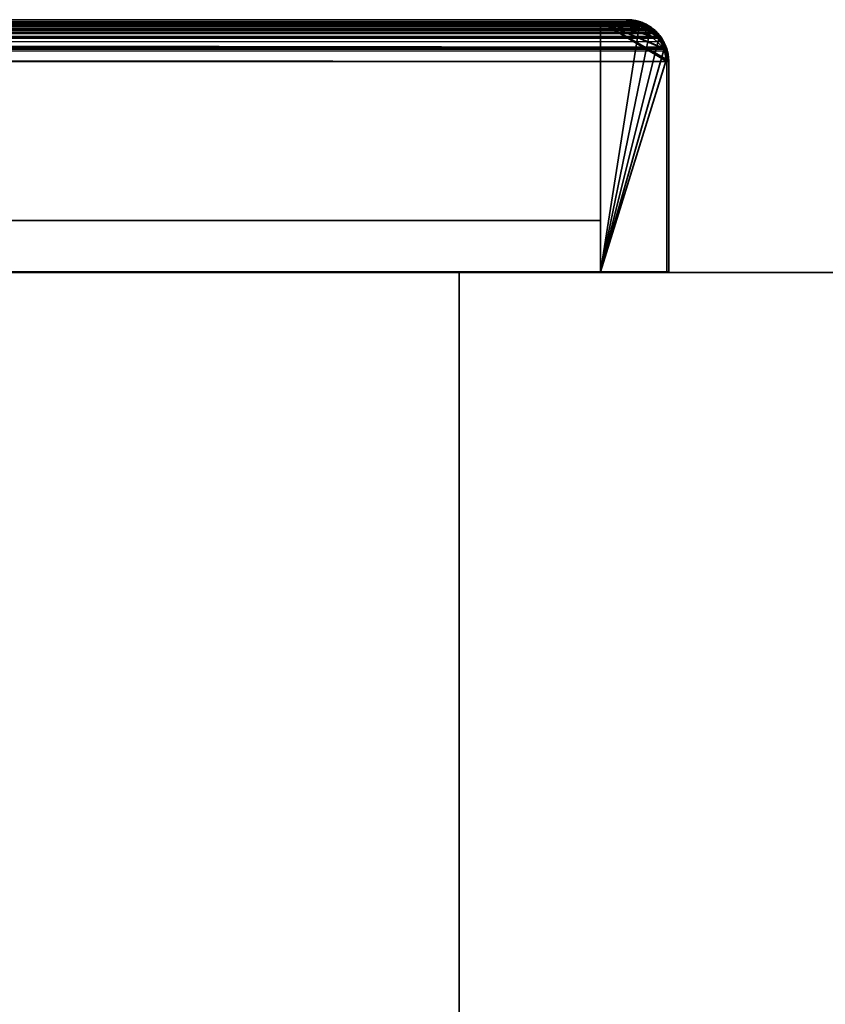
# Model space of a CAD drawing. Header units: millimetres. Extents: x -603 to 3703, y -115 to 249.
# Tile 300 of 656: x 420 to 481, y 175 to 249. Entities that reach past the tile are written whole.
import ezdxf

# ---------------------------------------------------------------- set-up
doc = ezdxf.new("R2010")
doc.units = ezdxf.units.MM
doc.layers.add('151', color=7, linetype='Continuous', true_color=0xffffff)

# ---------------------------------------------------------------- blocks, each defined once
blk = doc.blocks.new('UG_SURFACE_001')
at = {"layer": '151', "color": 252, "linetype": 'Continuous', "lineweight": 35}
for points in [[(-603, 230.4, 2212.25), (603, 230.4, 2212.25), (453, 230.4, 2062.25), (-453, 230.4, 2062.25)], [(603, -13.3, 2212.25), (603, 230.4, 2212.25), (-603, 230.4, 2212.25), (-603, -13.3, 2212.25)], [(-453, -13.3, 2062.25), (-453, 230.4, 2062.25), (453, 230.4, 2062.25), (453, -13.3, 2062.25)], [(453, -13.3, 2062.25), (453, 230.4, 2062.25), (453, 230.4, -7.75), (453, -13.3, -7.75)], [(453, -13.3, -7.75), (453, 230.4, -7.75), (603, 230.4, -7.75), (603, -13.3, -7.75)], [(603, 230.4, 2212.25), (603, 230.4, -7.75), (453, 230.4, -7.75), (453, 230.4, 2062.25)]]:
    blk.add_3dface(points, dxfattribs=at)
blk = doc.blocks.new('UG_SURFACE_056')
at = {"layer": '151', "color": 7, "linetype": 'Continuous', "lineweight": 35}
for points in [[(-466.61, 249.197, 2073.86), (466.612, 249.204, 2073.862), (465.65, 249.45, 2072.9)], [(465.65, 249.45, 2072.9), (-465.65, 249.45, 2072.9), (-466.61, 249.197, 2073.86)], [(465.65, 249.45, 2072.9), (411.65, 249.45, 2018.9), (-411.65, 249.45, 2018.9), (-465.65, 249.45, 2072.9)], [(465.65, 249.3, 2072.9), (411.65, 249.3, 2018.9), (411.65, 249.45, 2018.9), (465.65, 249.45, 2072.9)], [(465.65, 249.45, 2072.9), (466.612, 249.204, 2073.862), (466.657, 249.126, 2073.907), (465.65, 249.3, 2072.9)], [(-468.187, 248.126, 2075.437), (468.172, 248.187, 2075.422), (467.476, 248.79, 2074.726)], [(467.476, 248.79, 2074.726), (-467.474, 248.788, 2074.724), (-468.187, 248.126, 2075.437)], [(467.761, 248.404, 2075.011), (-467.768, 248.412, 2075.018), (-466.837, 249.055, 2074.087)], [(-467.474, 248.788, 2074.724), (467.476, 248.79, 2074.726), (467.161, 249.064, 2074.41)], [(-467.2, 249.042, 2074.45), (-467.474, 248.788, 2074.724), (467.161, 249.064, 2074.41)], [(-467.2, 249.042, 2074.45), (467.161, 249.064, 2074.41), (466.612, 249.204, 2073.862)], [(466.612, 249.204, 2073.862), (-466.61, 249.197, 2073.86), (-467.2, 249.042, 2074.45)], [(467.671, 248.517, 2074.921), (-466.837, 249.055, 2074.087), (-466.753, 249.073, 2074.003)], [(467.671, 248.517, 2074.921), (467.761, 248.404, 2075.011), (-466.837, 249.055, 2074.087)], [(466.749, 249.071, 2073.999), (-466.753, 249.073, 2074.003), (-465.658, 249.3, 2072.908)], [(-466.753, 249.073, 2074.003), (466.749, 249.071, 2073.999), (467.671, 248.517, 2074.921)], [(466.657, 249.126, 2073.907), (-465.658, 249.3, 2072.908), (-465.65, 249.3, 2072.9)], [(466.657, 249.126, 2073.907), (466.749, 249.071, 2073.999), (-465.658, 249.3, 2072.908)], [(465.65, 249.3, 2072.9), (-465.65, 249.3, 2072.9), (-411.65, 249.3, 2018.9), (411.65, 249.3, 2018.9)], [(-465.65, 249.3, 2072.9), (465.65, 249.3, 2072.9), (466.657, 249.126, 2073.907)], [(466.749, 249.071, 2073.999), (466.657, 249.126, 2073.907), (466.612, 249.204, 2073.862), (467.161, 249.064, 2074.41)], [(467.161, 249.064, 2074.41), (467.476, 248.79, 2074.726), (467.671, 248.517, 2074.921), (466.749, 249.071, 2073.999)], [(467.761, 248.404, 2075.011), (467.671, 248.517, 2074.921), (467.476, 248.79, 2074.726), (468.172, 248.187, 2075.422)], [(-468.269, 248.05, 2075.519), (-468.629, 247.258, 2075.879), (468.644, 247.279, 2075.894)], [(468.421, 247.389, 2075.671), (-468.429, 247.394, 2075.679), (-468.152, 247.955, 2075.402)], [(-468.187, 248.126, 2075.437), (-468.269, 248.05, 2075.519), (468.644, 247.279, 2075.894)], [(-468.187, 248.126, 2075.437), (468.193, 248.146, 2075.443), (468.172, 248.187, 2075.422)], [(468.644, 247.279, 2075.894), (468.193, 248.146, 2075.443), (-468.187, 248.126, 2075.437)], [(468.421, 247.389, 2075.671), (-468.152, 247.955, 2075.402), (-467.805, 248.387, 2075.055)], [(468.264, 247.773, 2075.514), (-467.805, 248.387, 2075.055), (-467.768, 248.412, 2075.018)], [(468.264, 247.773, 2075.514), (468.421, 247.389, 2075.671), (-467.805, 248.387, 2075.055)], [(-467.768, 248.412, 2075.018), (467.761, 248.404, 2075.011), (468.264, 247.773, 2075.514)], [(468.172, 248.187, 2075.422), (468.193, 248.146, 2075.443), (468.264, 247.773, 2075.514), (467.761, 248.404, 2075.011)], [(468.421, 247.389, 2075.671), (468.264, 247.773, 2075.514), (468.193, 248.146, 2075.443), (468.644, 247.279, 2075.894)], [(-468.629, 247.258, 2075.879), (-468.691, 247.121, 2075.941), (468.8, 246.3, 2076.05)], [(468.65, 246.3, 2075.9), (-468.645, 246.481, 2075.895), (-468.486, 247.279, 2075.736)], [(-468.629, 247.258, 2075.879), (468.645, 247.273, 2075.895), (468.644, 247.279, 2075.894)], [(468.8, 246.3, 2076.05), (468.645, 247.273, 2075.895), (-468.629, 247.258, 2075.879)], [(468.545, 247.085, 2075.795), (-468.486, 247.279, 2075.736), (-468.429, 247.394, 2075.679)], [(468.545, 247.085, 2075.795), (468.65, 246.3, 2075.9), (-468.486, 247.279, 2075.736)], [(-468.429, 247.394, 2075.679), (468.421, 247.389, 2075.671), (468.545, 247.085, 2075.795)], [(468.644, 247.279, 2075.894), (468.645, 247.273, 2075.895), (468.545, 247.085, 2075.795), (468.421, 247.389, 2075.671)], [(468.65, 246.3, 2075.9), (468.545, 247.085, 2075.795), (468.645, 247.273, 2075.895), (468.8, 246.3, 2076.05)], [(-468.691, 247.121, 2075.941), (-468.8, 246.3, 2076.05), (468.8, 246.3, 2076.05)], [(468.65, 246.3, 2075.9), (-468.65, 246.3, 2075.9), (-468.645, 246.481, 2075.895)], [(-468.8, 246.3, 2076.05), (-468.8, 230.45, 2076.05), (468.8, 230.45, 2076.05), (468.8, 246.3, 2076.05)], [(468.65, 246.3, 2075.9), (468.65, 230.45, 2075.9), (-468.65, 230.45, 2075.9), (-468.65, 246.3, 2075.9)], [(468.8, 246.3, 2076.05), (468.8, 230.45, 2076.05), (468.65, 230.45, 2075.9), (468.65, 246.3, 2075.9)], [(468.65, 230.45, 2075.9), (468.8, 230.45, 2076.05), (-468.8, 230.45, 2076.05), (-468.65, 230.45, 2075.9)]]:
    blk.add_3dface(points, dxfattribs=at)
blk = doc.blocks.new('UG_SURFACE_058')
at = {"layer": '151', "color": 14, "linetype": 'Continuous', "lineweight": 35}
for points in [[(-468.066, 248.039, 2075.316), (468.052, 248.097, 2075.302), (467.389, 248.672, 2074.639)], [(467.389, 248.672, 2074.639), (-467.387, 248.67, 2074.637), (-468.066, 248.039, 2075.316)], [(-467.387, 248.67, 2074.637), (467.389, 248.672, 2074.639), (467.089, 248.933, 2074.339)], [(-467.126, 248.912, 2074.376), (-467.387, 248.67, 2074.637), (467.089, 248.933, 2074.339)], [(-467.126, 248.912, 2074.376), (467.089, 248.933, 2074.339), (466.566, 249.066, 2073.816)], [(466.566, 249.066, 2073.816), (-466.565, 249.059, 2073.815), (-467.126, 248.912, 2074.376)], [(-466.565, 249.059, 2073.815), (466.566, 249.066, 2073.816), (465.65, 249.3, 2072.9)], [(465.65, 249.3, 2072.9), (-465.65, 249.3, 2072.9), (-466.565, 249.059, 2073.815)], [(465.65, 249.3, 2072.9), (463.65, 249.3, 2070.9), (-463.65, 249.3, 2070.9), (-465.65, 249.3, 2072.9)], [(463.65, 230.45, 2070.9), (-463.65, 230.45, 2070.9), (-463.65, 249.3, 2070.9), (463.65, 249.3, 2070.9)], [(463.65, 249.3, 2070.9), (468.502, 247.227, 2075.752), (468.65, 246.3, 2075.9)], [(468.502, 247.227, 2075.752), (463.65, 249.3, 2070.9), (465.65, 249.3, 2072.9), (466.566, 249.066, 2073.816)], [(468.65, 246.3, 2075.9), (468.65, 230.45, 2075.9), (463.65, 230.45, 2070.9), (463.65, 249.3, 2070.9)], [(466.566, 249.066, 2073.816), (467.389, 248.672, 2074.639), (468.052, 248.097, 2075.302), (468.072, 248.058, 2075.322)], [(466.566, 249.066, 2073.816), (467.089, 248.933, 2074.339), (467.389, 248.672, 2074.639)], [(468.072, 248.058, 2075.322), (468.502, 247.232, 2075.752), (468.502, 247.227, 2075.752), (466.566, 249.066, 2073.816)], [(-468.144, 247.967, 2075.394), (-468.487, 247.212, 2075.737), (468.502, 247.232, 2075.752)], [(-468.066, 248.039, 2075.316), (-468.144, 247.967, 2075.394), (468.502, 247.232, 2075.752)], [(-468.066, 248.039, 2075.316), (468.072, 248.058, 2075.322), (468.052, 248.097, 2075.302)], [(468.502, 247.232, 2075.752), (468.072, 248.058, 2075.322), (-468.066, 248.039, 2075.316)], [(-468.487, 247.212, 2075.737), (-468.546, 247.082, 2075.796), (468.65, 246.3, 2075.9)], [(-468.487, 247.212, 2075.737), (468.502, 247.227, 2075.752), (468.502, 247.232, 2075.752)], [(468.65, 246.3, 2075.9), (468.502, 247.227, 2075.752), (-468.487, 247.212, 2075.737)], [(-468.546, 247.082, 2075.796), (-468.65, 246.3, 2075.9), (468.65, 246.3, 2075.9)], [(-468.65, 246.3, 2075.9), (-468.65, 230.45, 2075.9), (468.65, 230.45, 2075.9), (468.65, 246.3, 2075.9)], [(463.65, 230.45, 2070.9), (468.65, 230.45, 2075.9), (-468.65, 230.45, 2075.9), (-463.65, 230.45, 2070.9)]]:
    blk.add_3dface(points, dxfattribs=at)
blk = doc.blocks.new('UG_SURFACE_059')
at = {"layer": '151', "color": 41, "linetype": 'Continuous', "lineweight": 35}
for points in [[(-463.65, 249.3, 2070.9), (-463.65, 234.3, 2070.9), (463.65, 234.3, 2070.9), (463.65, 249.3, 2070.9)], [(463.65, 249.3, 2070.9), (413.65, 249.3, 2020.9), (-413.65, 249.3, 2020.9), (-463.65, 249.3, 2070.9)], [(413.65, 249.3, 2020.9), (463.65, 249.3, 2070.9), (463.65, 234.3, 2070.9), (413.65, 234.3, 2020.9)], [(413.65, 234.3, 2020.9), (463.65, 234.3, 2070.9), (-463.65, 234.3, 2070.9), (-413.65, 234.3, 2020.9)]]:
    blk.add_3dface(points, dxfattribs=at)
blk = doc.blocks.new('UG_SURFACE_061')
at = {"layer": '151', "color": 7, "linetype": 'Continuous', "lineweight": 35}
for points in [[(410.552, 249.036, 2017.802), (411.642, 249.3, 2018.892), (411.65, 249.45, 2018.9), (410.5, 249.156, 2017.75)], [(411.65, 249.45, -5.75), (410.704, 249.263, -5.75), (410.5, 249.156, 2017.75)], [(410.5, 249.156, 2017.75), (411.65, 249.45, 2018.9), (411.65, 249.45, -5.75)], [(411.65, 249.3, -5.75), (410.751, 249.114, -5.75), (410.704, 249.263, -5.75), (411.65, 249.45, -5.75)], [(411.65, 249.45, 2018.9), (411.642, 249.3, 2018.892), (411.65, 249.3, 2018.9)], [(465.65, 249.45, 2072.9), (465.65, 249.45, -5.75), (411.65, 249.45, -5.75), (411.65, 249.45, 2018.9)], [(411.65, 249.45, -5.75), (465.65, 249.45, -5.75), (465.65, 249.3, -5.75), (411.65, 249.3, -5.75)], [(465.65, 249.45, 2072.9), (411.65, 249.45, 2018.9), (411.65, 249.3, 2018.9), (465.65, 249.3, 2072.9)], [(465.813, 249.269, -5.75), (465.65, 249.3, -5.75), (465.65, 249.45, -5.75), (465.822, 249.418, -5.75)], [(465.65, 249.45, 2072.9), (466.729, 249.246, -5.75), (465.822, 249.418, -5.75)], [(466.8, 249.233, -5.75), (466.729, 249.246, -5.75), (465.65, 249.45, 2072.9)], [(465.65, 249.45, 2072.9), (466.799, 249.148, 2074.049), (466.8, 249.233, -5.75)], [(465.822, 249.418, -5.75), (465.65, 249.45, -5.75), (465.65, 249.45, 2072.9)], [(466.799, 249.148, 2074.049), (465.65, 249.45, 2072.9), (465.658, 249.3, 2072.908), (466.753, 249.073, 2074.003)], [(465.65, 249.3, 2072.9), (465.658, 249.3, 2072.908), (465.65, 249.45, 2072.9)], [(466.677, 249.103, -5.75), (465.813, 249.269, -5.75), (465.822, 249.418, -5.75), (466.729, 249.246, -5.75)], [(409.423, 248.527, -5.75), (409.864, 248.822, -5.75), (409.948, 248.704, -5.75), (409.529, 248.421, -5.75)], [(409.864, 248.822, -5.75), (409.423, 248.527, -5.75), (409.449, 248.466, 2016.699)], [(410.492, 249.221, -5.75), (410.451, 249.213, -5.75), (409.449, 248.466, 2016.699)], [(409.449, 248.466, 2016.699), (410.139, 249.064, 2017.39), (410.492, 249.221, -5.75)], [(410.451, 249.213, -5.75), (409.864, 248.822, -5.75), (409.449, 248.466, 2016.699)], [(409.531, 248.414, 2016.781), (410.284, 248.971, 2017.534), (410.139, 249.064, 2017.39), (409.449, 248.466, 2016.699)], [(410.284, 248.971, 2017.534), (409.529, 248.421, -5.75), (409.948, 248.704, -5.75)], [(410.284, 248.971, 2017.534), (409.531, 248.414, 2016.781), (409.529, 248.421, -5.75)], [(410.47, 249.055, -5.75), (409.948, 248.704, -5.75), (409.864, 248.822, -5.75), (410.451, 249.213, -5.75)], [(409.948, 248.704, -5.75), (410.47, 249.055, -5.75), (410.552, 249.036, 2017.802)], [(409.948, 248.704, -5.75), (410.552, 249.036, 2017.802), (410.284, 248.971, 2017.534)], [(410.139, 249.064, 2017.39), (410.5, 249.156, 2017.75), (410.492, 249.221, -5.75)], [(410.5, 249.156, 2017.75), (410.139, 249.064, 2017.39), (410.284, 248.971, 2017.534), (410.552, 249.036, 2017.802)], [(410.549, 249.072, -5.75), (410.47, 249.055, -5.75), (410.451, 249.213, -5.75), (410.492, 249.221, -5.75)], [(410.47, 249.055, -5.75), (410.549, 249.072, -5.75), (410.552, 249.036, 2017.802)], [(410.492, 249.221, -5.75), (410.704, 249.263, -5.75), (410.751, 249.114, -5.75), (410.549, 249.072, -5.75)], [(410.704, 249.263, -5.75), (410.492, 249.221, -5.75), (410.5, 249.156, 2017.75)], [(411.642, 249.3, 2018.892), (410.549, 249.072, -5.75), (410.751, 249.114, -5.75)], [(411.642, 249.3, 2018.892), (410.552, 249.036, 2017.802), (410.549, 249.072, -5.75)], [(410.751, 249.114, -5.75), (411.65, 249.3, 2018.9), (411.642, 249.3, 2018.892)], [(410.751, 249.114, -5.75), (411.65, 249.3, -5.75), (411.65, 249.3, 2018.9)], [(465.65, 249.3, 2072.9), (411.65, 249.3, 2018.9), (411.65, 249.3, -5.75), (465.65, 249.3, -5.75)], [(465.813, 249.269, -5.75), (465.658, 249.3, 2072.908), (465.65, 249.3, 2072.9)], [(465.65, 249.3, 2072.9), (465.65, 249.3, -5.75), (465.813, 249.269, -5.75)], [(466.677, 249.103, -5.75), (466.753, 249.073, 2074.003), (465.658, 249.3, 2072.908)], [(465.658, 249.3, 2072.908), (465.813, 249.269, -5.75), (466.677, 249.103, -5.75)], [(466.746, 249.09, -5.75), (466.677, 249.103, -5.75), (466.729, 249.246, -5.75), (466.8, 249.233, -5.75)], [(466.753, 249.073, 2074.003), (466.677, 249.103, -5.75), (466.746, 249.09, -5.75)], [(466.752, 249.086, -5.75), (466.746, 249.09, -5.75), (466.8, 249.233, -5.75), (466.808, 249.227, -5.75)], [(466.746, 249.09, -5.75), (466.752, 249.086, -5.75), (466.753, 249.073, 2074.003)], [(466.808, 249.227, -5.75), (467.535, 248.751, -5.75), (467.445, 248.634, -5.75), (466.752, 249.086, -5.75)], [(466.753, 249.073, 2074.003), (466.752, 249.086, -5.75), (467.445, 248.634, -5.75)], [(466.753, 249.073, 2074.003), (466.837, 249.055, 2074.087), (466.799, 249.148, 2074.049)], [(467.445, 248.634, -5.75), (466.837, 249.055, 2074.087), (466.753, 249.073, 2074.003)], [(466.799, 249.148, 2074.049), (466.808, 249.227, -5.75), (466.8, 249.233, -5.75)], [(467.535, 248.751, -5.75), (466.808, 249.227, -5.75), (466.799, 249.148, 2074.049)], [(467.877, 248.527, -5.75), (467.535, 248.751, -5.75), (466.799, 249.148, 2074.049)], [(466.799, 249.148, 2074.049), (467.2, 249.042, 2074.45), (467.877, 248.527, -5.75)], [(467.2, 249.042, 2074.45), (466.799, 249.148, 2074.049), (466.837, 249.055, 2074.087)], [(467.445, 248.634, -5.75), (467.768, 248.412, 2075.018), (466.837, 249.055, 2074.087)], [(466.837, 249.055, 2074.087), (467.768, 248.412, 2075.018), (467.84, 248.448, 2075.09), (467.2, 249.042, 2074.45)], [(467.2, 249.042, 2074.45), (467.84, 248.448, 2075.09), (467.877, 248.527, -5.75)], [(467.771, 248.421, -5.75), (467.445, 248.634, -5.75), (467.535, 248.751, -5.75), (467.877, 248.527, -5.75)], [(408.723, 247.458, -5.75), (409.199, 248.185, -5.75), (409.316, 248.095, -5.75), (408.864, 247.402, -5.75)], [(409.199, 248.185, -5.75), (408.723, 247.458, -5.75), (408.74, 247.44, 2015.99)], [(409.423, 248.527, -5.75), (409.199, 248.185, -5.75), (408.74, 247.44, 2015.99)], [(408.74, 247.44, 2015.99), (409.128, 248.187, 2016.378), (409.423, 248.527, -5.75)], [(409.128, 248.187, 2016.378), (408.74, 247.44, 2015.99), (408.984, 247.676, 2016.234)], [(409.495, 248.387, 2016.745), (408.864, 247.402, -5.75), (409.316, 248.095, -5.75)], [(409.495, 248.387, 2016.745), (408.984, 247.676, 2016.234), (408.864, 247.402, -5.75)], [(408.984, 247.676, 2016.234), (409.495, 248.387, 2016.745), (409.449, 248.466, 2016.699), (409.128, 248.187, 2016.378)], [(409.128, 248.187, 2016.378), (409.449, 248.466, 2016.699), (409.423, 248.527, -5.75)], [(409.529, 248.421, -5.75), (409.316, 248.095, -5.75), (409.199, 248.185, -5.75), (409.423, 248.527, -5.75)], [(409.316, 248.095, -5.75), (409.529, 248.421, -5.75), (409.531, 248.414, 2016.781)], [(409.316, 248.095, -5.75), (409.531, 248.414, 2016.781), (409.495, 248.387, 2016.745)], [(409.449, 248.466, 2016.699), (409.495, 248.387, 2016.745), (409.531, 248.414, 2016.781)], [(467.445, 248.634, -5.75), (467.771, 248.421, -5.75), (467.768, 248.412, 2075.018)], [(467.768, 248.412, 2075.018), (467.805, 248.387, 2075.055), (467.84, 248.448, 2075.09)], [(467.768, 248.412, 2075.018), (467.771, 248.421, -5.75), (468.054, 248.002, -5.75)], [(468.054, 248.002, -5.75), (467.805, 248.387, 2075.055), (467.768, 248.412, 2075.018)], [(467.877, 248.527, -5.75), (468.172, 248.086, -5.75), (468.054, 248.002, -5.75), (467.771, 248.421, -5.75)], [(468.269, 248.05, 2075.519), (467.84, 248.448, 2075.09), (467.805, 248.387, 2075.055), (468.152, 247.955, 2075.402)], [(468.054, 248.002, -5.75), (468.152, 247.955, 2075.402), (467.805, 248.387, 2075.055)], [(468.172, 248.086, -5.75), (467.877, 248.527, -5.75), (467.84, 248.448, 2075.09)], [(467.84, 248.448, 2075.09), (468.269, 248.05, 2075.519), (468.172, 248.086, -5.75)], [(468.405, 247.48, -5.75), (468.054, 248.002, -5.75), (468.172, 248.086, -5.75), (468.563, 247.499, -5.75)], [(468.152, 247.955, 2075.402), (468.054, 248.002, -5.75), (468.405, 247.48, -5.75)], [(468.55, 247.433, 2075.799), (468.269, 248.05, 2075.519), (468.152, 247.955, 2075.402), (468.429, 247.394, 2075.679)], [(468.405, 247.48, -5.75), (468.429, 247.394, 2075.679), (468.152, 247.955, 2075.402)], [(468.563, 247.499, -5.75), (468.172, 248.086, -5.75), (468.269, 248.05, 2075.519)], [(468.571, 247.458, -5.75), (468.563, 247.499, -5.75), (468.269, 248.05, 2075.519)], [(468.269, 248.05, 2075.519), (468.55, 247.433, 2075.799), (468.571, 247.458, -5.75)], [(408.723, 247.458, -5.75), (408.717, 247.45, -5.75), (408.5, 246.3, 2015.75)], [(408.5, 246.3, 2015.75), (408.656, 247.279, 2015.906), (408.723, 247.458, -5.75)], [(408.5, 246.3, 2015.75), (408.717, 247.45, -5.75), (408.704, 247.379, -5.75)], [(408.5, 246.3, 2015.75), (408.704, 247.379, -5.75), (408.533, 246.472, -5.75)], [(408.65, 246.3, 2015.9), (408.72, 246.944, 2015.97), (408.656, 247.279, 2015.906), (408.5, 246.3, 2015.75)], [(408.847, 247.327, -5.75), (408.681, 246.463, -5.75), (408.533, 246.472, -5.75), (408.704, 247.379, -5.75)], [(408.656, 247.279, 2015.906), (408.74, 247.44, 2015.99), (408.723, 247.458, -5.75)], [(408.74, 247.44, 2015.99), (408.656, 247.279, 2015.906), (408.72, 246.944, 2015.97), (408.881, 247.389, 2016.131)], [(408.881, 247.389, 2016.131), (408.681, 246.463, -5.75), (408.847, 247.327, -5.75)], [(408.681, 246.463, -5.75), (408.881, 247.389, 2016.131), (408.72, 246.944, 2015.97)], [(408.86, 247.396, -5.75), (408.847, 247.327, -5.75), (408.704, 247.379, -5.75), (408.717, 247.45, -5.75)], [(408.864, 247.402, -5.75), (408.86, 247.396, -5.75), (408.717, 247.45, -5.75), (408.723, 247.458, -5.75)], [(408.881, 247.389, 2016.131), (408.984, 247.676, 2016.234), (408.74, 247.44, 2015.99)], [(408.847, 247.327, -5.75), (408.86, 247.396, -5.75), (408.881, 247.389, 2016.131)], [(408.86, 247.396, -5.75), (408.864, 247.402, -5.75), (408.881, 247.389, 2016.131)], [(408.984, 247.676, 2016.234), (408.881, 247.389, 2016.131), (408.864, 247.402, -5.75)], [(468.422, 247.401, -5.75), (468.405, 247.48, -5.75), (468.563, 247.499, -5.75), (468.571, 247.458, -5.75)], [(468.405, 247.48, -5.75), (468.422, 247.401, -5.75), (468.429, 247.394, 2075.679)], [(468.571, 247.458, -5.75), (468.613, 247.246, -5.75), (468.464, 247.199, -5.75), (468.422, 247.401, -5.75)], [(468.429, 247.394, 2075.679), (468.422, 247.401, -5.75), (468.464, 247.199, -5.75)], [(468.429, 247.394, 2075.679), (468.486, 247.279, 2075.736), (468.55, 247.433, 2075.799)], [(468.464, 247.199, -5.75), (468.486, 247.279, 2075.736), (468.429, 247.394, 2075.679)], [(468.486, 247.279, 2075.736), (468.464, 247.199, -5.75), (468.65, 246.3, -5.75)], [(468.65, 246.3, -5.75), (468.464, 247.199, -5.75), (468.613, 247.246, -5.75), (468.8, 246.3, -5.75)], [(468.691, 247.121, 2075.941), (468.55, 247.433, 2075.799), (468.486, 247.279, 2075.736)], [(468.65, 246.3, -5.75), (468.645, 246.481, 2075.895), (468.486, 247.279, 2075.736)], [(468.486, 247.279, 2075.736), (468.645, 246.481, 2075.895), (468.8, 246.3, 2076.05), (468.691, 247.121, 2075.941)], [(468.613, 247.246, -5.75), (468.571, 247.458, -5.75), (468.55, 247.433, 2075.799)], [(468.55, 247.433, 2075.799), (468.691, 247.121, 2075.941), (468.613, 247.246, -5.75)], [(468.8, 246.3, -5.75), (468.613, 247.246, -5.75), (468.691, 247.121, 2075.941)], [(408.681, 246.463, -5.75), (408.65, 246.3, -5.75), (408.5, 246.3, -5.75), (408.533, 246.472, -5.75)], [(408.533, 246.472, -5.75), (408.5, 246.3, -5.75), (408.5, 246.3, 2015.75)], [(408.72, 246.944, 2015.97), (408.65, 246.3, -5.75), (408.681, 246.463, -5.75)], [(408.72, 246.944, 2015.97), (408.65, 246.3, 2015.9), (408.65, 246.3, -5.75)], [(468.65, 246.3, -5.75), (468.65, 246.3, 2075.9), (468.645, 246.481, 2075.895)], [(468.8, 246.3, 2076.05), (468.645, 246.481, 2075.895), (468.65, 246.3, 2075.9)], [(468.691, 247.121, 2075.941), (468.8, 246.3, 2076.05), (468.8, 246.3, -5.75)], [(408.5, 246.3, 2015.75), (408.5, 208.3, 2015.75), (408.65, 208.3, 2015.9), (408.65, 246.3, 2015.9)], [(408.5, 208.3, -5.75), (408.5, 246.3, -5.75), (408.65, 246.3, -5.75), (408.65, 208.3, -5.75)], [(408.5, 208.3, 2015.75), (408.5, 246.3, 2015.75), (408.5, 246.3, -5.75), (408.5, 208.3, -5.75)], [(408.65, 208.3, -5.75), (408.65, 246.3, -5.75), (408.65, 246.3, 2015.9), (408.65, 208.3, 2015.9)], [(468.8, 246.3, -5.75), (468.8, 230.45, -5.75), (468.65, 230.45, -5.75), (468.65, 246.3, -5.75)], [(468.65, 246.3, -5.75), (468.65, 230.45, -5.75), (468.65, 230.45, 2075.9), (468.65, 246.3, 2075.9)], [(468.65, 246.3, 2075.9), (468.65, 230.45, 2075.9), (468.8, 230.45, 2076.05), (468.8, 246.3, 2076.05)], [(468.8, 246.3, 2076.05), (468.8, 230.45, 2076.05), (468.8, 230.45, -5.75), (468.8, 246.3, -5.75)], [(468.65, 230.45, 2075.9), (468.65, 230.45, -5.75), (468.8, 230.45, -5.75), (468.8, 230.45, 2076.05)], [(408.5, 208.3, 2015.75), (408.5, 208.3, -5.75), (408.65, 208.3, -5.75), (408.65, 208.3, 2015.9)]]:
    blk.add_3dface(points, dxfattribs=at)
blk = doc.blocks.new('UG_SURFACE_062')
at = {"layer": '151', "color": 41, "linetype": 'Continuous', "lineweight": 35}
for points in [[(413.65, 234.3, 2020.9), (413.65, 249.3, 2020.9), (413.65, 249.3, -5.75), (413.65, 234.3, -5.75)], [(463.65, 249.3, 2070.9), (463.65, 249.3, -5.75), (413.65, 249.3, -5.75), (413.65, 249.3, 2020.9)], [(463.65, 234.3, -5.75), (413.65, 234.3, -5.75), (413.65, 249.3, -5.75), (463.65, 249.3, -5.75)], [(413.65, 234.3, 2020.9), (463.65, 234.3, 2070.9), (463.65, 249.3, 2070.9), (413.65, 249.3, 2020.9)], [(463.65, 249.3, 2070.9), (463.65, 234.3, 2070.9), (463.65, 234.3, -5.75), (463.65, 249.3, -5.75)], [(413.65, 234.3, 2020.9), (413.65, 234.3, -5.75), (463.65, 234.3, -5.75), (463.65, 234.3, 2070.9)]]:
    blk.add_3dface(points, dxfattribs=at)
blk = doc.blocks.new('UG_SURFACE_063')
at = {"layer": '151', "color": 14, "linetype": 'Continuous', "lineweight": 35}
for points in [[(465.65, 249.3, 2072.9), (465.65, 249.3, -5.75), (463.65, 249.3, -5.75), (463.65, 249.3, 2070.9)], [(463.65, 230.45, -5.75), (463.65, 230.45, 2070.9), (463.65, 249.3, 2070.9), (463.65, 249.3, -5.75)], [(467.404, 248.667, -5.75), (463.65, 249.3, -5.75), (465.65, 249.3, -5.75), (466.599, 249.111, -5.75)], [(463.65, 249.3, -5.75), (468.017, 248.054, -5.75), (468.422, 247.448, -5.75), (468.456, 247.273, -5.75)], [(463.65, 249.3, -5.75), (468.614, 246.481, -5.75), (468.65, 246.3, -5.75)], [(467.404, 248.667, -5.75), (467.771, 248.421, -5.75), (468.017, 248.054, -5.75), (463.65, 249.3, -5.75)], [(468.456, 247.273, -5.75), (468.614, 246.481, -5.75), (463.65, 249.3, -5.75)], [(468.65, 246.3, -5.75), (468.65, 230.45, -5.75), (463.65, 230.45, -5.75), (463.65, 249.3, -5.75)], [(466.593, 249.052, 2073.843), (465.65, 249.3, 2072.9), (463.65, 249.3, 2070.9), (463.65, 230.45, 2070.9)], [(467.406, 248.652, 2074.656), (467.126, 248.912, 2074.376), (466.593, 249.052, 2073.843), (463.65, 230.45, 2070.9)], [(466.599, 249.111, -5.75), (465.65, 249.3, -5.75), (465.65, 249.3, 2072.9)], [(465.65, 249.3, 2072.9), (466.593, 249.052, 2073.843), (466.599, 249.111, -5.75)], [(466.798, 249.072, -5.75), (466.599, 249.111, -5.75), (466.593, 249.052, 2073.843)], [(467.404, 248.667, -5.75), (466.798, 249.072, -5.75), (466.593, 249.052, 2073.843)], [(466.593, 249.052, 2073.843), (467.126, 248.912, 2074.376), (467.404, 248.667, -5.75)], [(466.599, 249.111, -5.75), (466.798, 249.072, -5.75), (467.404, 248.667, -5.75)], [(467.126, 248.912, 2074.376), (467.406, 248.652, 2074.656), (467.404, 248.667, -5.75)], [(467.771, 248.421, -5.75), (467.404, 248.667, -5.75), (467.406, 248.652, 2074.656)], [(468.049, 248.056, 2075.299), (467.406, 248.652, 2074.656), (463.65, 230.45, 2070.9)], [(463.65, 230.45, 2070.9), (468.465, 247.26, 2075.715), (468.144, 247.967, 2075.394), (468.049, 248.056, 2075.299)], [(468.017, 248.054, -5.75), (467.771, 248.421, -5.75), (467.406, 248.652, 2074.656)], [(467.406, 248.652, 2074.656), (468.049, 248.056, 2075.299), (468.017, 248.054, -5.75)], [(468.422, 247.448, -5.75), (468.017, 248.054, -5.75), (468.049, 248.056, 2075.299)], [(468.456, 247.273, -5.75), (468.422, 247.448, -5.75), (468.049, 248.056, 2075.299)], [(468.049, 248.056, 2075.299), (468.144, 247.967, 2075.394), (468.456, 247.273, -5.75)], [(468.144, 247.967, 2075.394), (468.465, 247.26, 2075.715), (468.456, 247.273, -5.75)], [(468.626, 246.482, 2075.876), (468.546, 247.082, 2075.796), (468.465, 247.26, 2075.715), (463.65, 230.45, 2070.9)], [(468.614, 246.481, -5.75), (468.456, 247.273, -5.75), (468.465, 247.26, 2075.715)], [(468.465, 247.26, 2075.715), (468.546, 247.082, 2075.796), (468.614, 246.481, -5.75)], [(463.65, 230.45, 2070.9), (468.65, 230.45, 2075.9), (468.65, 246.3, 2075.9), (468.626, 246.482, 2075.876)], [(468.546, 247.082, 2075.796), (468.626, 246.482, 2075.876), (468.614, 246.481, -5.75)], [(468.65, 246.3, -5.75), (468.614, 246.481, -5.75), (468.626, 246.482, 2075.876)], [(468.626, 246.482, 2075.876), (468.65, 246.3, 2075.9), (468.65, 246.3, -5.75)], [(468.65, 246.3, 2075.9), (468.65, 230.45, 2075.9), (468.65, 230.45, -5.75), (468.65, 246.3, -5.75)], [(463.65, 230.45, 2070.9), (463.65, 230.45, -5.75), (468.65, 230.45, -5.75), (468.65, 230.45, 2075.9)]]:
    blk.add_3dface(points, dxfattribs=at)

msp = doc.modelspace()

# ---------------------------------------------------------------- linework, layer by layer
at = {"layer": '151', "color": 252, "linetype": 'Continuous', "lineweight": -3, "true_color": 0x939598}
for p, q in [((-465.65, 249.45, 2072.9), (465.65, 249.45, 2072.9)), ((411.65, 249.45, 2018.9), (465.65, 249.45, 2072.9)), ((465.65, 249.45, 2072.9), (411.65, 249.45, 2018.9)), ((465.65, 249.45, -5.75), (411.65, 249.45, -5.75)), ((465.65, 249.45, 2072.9), (465.65, 249.45, -5.75)), ((-465.65, 249.3, 2072.9), (465.65, 249.3, 2072.9)), ((-463.65, 249.3, 2070.9), (463.65, 249.3, 2070.9)), ((-463.65, 249.3, 2070.9), (463.65, 249.3, 2070.9)), ((411.65, 249.3, 2018.9), (465.65, 249.3, 2072.9)), ((465.65, 249.3, 2072.9), (411.65, 249.3, 2018.9)), ((465.65, 249.3, -5.75), (411.65, 249.3, -5.75)), ((413.65, 249.3, -5.75), (463.65, 249.3, -5.75)), ((413.65, 249.3, 2020.9), (463.65, 249.3, 2070.9)), ((463.65, 249.3, 2070.9), (413.65, 249.3, 2020.9)), ((465.65, 249.3, 2072.9), (463.65, 249.3, 2070.9)), ((463.65, 234.3, 2070.9), (463.65, 249.3, 2070.9)), ((463.65, 249.3, -5.75), (463.65, 230.45, -5.75)), ((463.65, 249.3, 2070.9), (463.65, 249.3, -5.75)), ((463.65, 249.3, 2070.9), (463.65, 249.3, -5.75)), ((463.65, 249.3, 2070.9), (463.65, 230.45, 2070.9)), ((463.65, 249.3, -5.75), (465.65, 249.3, -5.75)), ((463.65, 249.3, 2070.9), (463.65, 230.45, 2070.9)), ((463.65, 249.3, 2070.9), (465.65, 249.3, 2072.9)), ((463.65, 234.3, 2070.9), (463.65, 249.3, 2070.9)), ((463.65, 234.3, -5.75), (463.65, 249.3, -5.75)), ((465.65, 249.3, 2072.9), (465.65, 249.3, -5.75)), ((-468.8, 246.3, 2076.05), (468.8, 246.3, 2076.05)), ((-468.65, 246.3, 2075.9), (468.65, 246.3, 2075.9)), ((-468.65, 246.3, 2075.9), (468.65, 246.3, 2075.9)), ((468.65, 246.3, 2075.9), (468.65, 246.3, -5.75)), ((468.65, 230.45, 2075.9), (468.65, 246.3, 2075.9)), ((468.65, 230.45, 2075.9), (468.65, 246.3, 2075.9)), ((468.65, 230.45, 2075.9), (468.65, 246.3, 2075.9)), ((468.65, 230.45, 2075.9), (468.65, 246.3, 2075.9)), ((468.65, 230.45, -5.75), (468.65, 246.3, -5.75)), ((468.65, 230.45, -5.75), (468.65, 246.3, -5.75)), ((468.65, 246.3, 2075.9), (468.65, 246.3, -5.75)), ((468.8, 230.45, 2076.05), (468.8, 246.3, 2076.05)), ((468.8, 230.45, 2076.05), (468.8, 246.3, 2076.05)), ((468.8, 230.45, -5.75), (468.8, 246.3, -5.75)), ((468.8, 246.3, 2076.05), (468.8, 246.3, -5.75)), ((-463.65, 234.3, 2070.9), (463.65, 234.3, 2070.9)), ((463.65, 234.3, 2070.9), (413.65, 234.3, 2020.9)), ((413.65, 234.3, 2020.9), (463.65, 234.3, 2070.9)), ((463.65, 234.3, -5.75), (413.65, 234.3, -5.75)), ((463.65, 234.3, 2070.9), (463.65, 234.3, -5.75)), ((-603, 230.4, 2212.25), (603, 230.4, 2212.25)), ((-468.8, 230.45, 2076.05), (468.8, 230.45, 2076.05)), ((-468.65, 230.45, 2075.9), (468.65, 230.45, 2075.9)), ((-468.65, 230.45, 2075.9), (468.65, 230.45, 2075.9)), ((-463.65, 230.45, 2070.9), (463.65, 230.45, 2070.9)), ((453, 230.4, 2062.25), (-453, 230.4, 2062.25)), ((453, 230.4, -7.75), (453, 230.4, 2062.25)), ((453, -13.3, 2062.25), (453, 230.4, 2062.25)), ((453, 230.4, -7.75), (603, 230.4, -7.75)), ((453, 230.4, -7.75), (453, -13.3, -7.75)), ((453, 230.4, -7.75), (603, 230.4, -7.75)), ((453, 230.4, -7.75), (453, -13.3, -7.75)), ((468.65, 230.45, 2075.9), (463.65, 230.45, 2070.9)), ((468.65, 230.45, -5.75), (463.65, 230.45, -5.75)), ((463.65, 230.45, 2070.9), (468.65, 230.45, 2075.9)), ((463.65, 230.45, 2070.9), (463.65, 230.45, -5.75)), ((468.8, 230.45, 2076.05), (468.65, 230.45, 2075.9)), ((468.65, 230.45, 2075.9), (468.65, 230.45, -5.75)), ((468.65, 230.45, 2075.9), (468.65, 230.45, -5.75)), ((468.65, 230.45, -5.75), (468.8, 230.45, -5.75)), ((468.65, 230.45, 2075.9), (468.8, 230.45, 2076.05)), ((468.8, 230.45, 2076.05), (468.8, 230.45, -5.75))]:
    msp.add_line(p, q, dxfattribs=at)
msp.add_arc((465.65, 246.3, -5.75), 3, 0, 90, dxfattribs=at)
for points in [[(468.8, 246.3, 2076.05), (468.8, 249.45, 2076.05), (465.65, 249.45, 2072.9)], [(468.8, 246.3, -5.75), (468.8, 249.45, -5.75), (465.65, 249.45, -5.75)], [(465.65, 249.45, 2072.9), (468.8, 249.45, 2076.05), (468.8, 246.3, 2076.05)], [(468.65, 246.3, 2075.9), (468.65, 249.3, 2075.9), (465.65, 249.3, 2072.9)], [(465.65, 249.3, 2072.9), (468.65, 249.3, 2075.9), (468.65, 246.3, 2075.9)]]:
    msp.add_rational_spline(points, [1, 0.707106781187, 1], degree=2, dxfattribs=at)
for points, degree in [([(465.65, 249.3, -5.75), (465.65, 249.45, -5.75)], 1), ([(-465.65, 249.3, 2072.9), (-155.217, 249.3, 2072.9), (155.217, 249.3, 2072.9), (465.65, 249.3, 2072.9)], 3), ([(465.65, 249.3, 2072.9), (465.65, 249.3, 1380.017), (465.65, 249.3, 687.133), (465.65, 249.3, -5.75)], 3), ([(468.65, 246.3, -5.75), (468.8, 246.3, -5.75)], 1)]:
    msp.add_open_spline(points, degree=degree, dxfattribs=at)
for points, knots in [([(468.65, 246.3, -5.75), (468.65, 247.088, -5.75), (468.327, 247.866, -5.75), (467.216, 248.977, -5.75), (466.438, 249.3, -5.75), (465.65, 249.3, -5.75)], [0, 0, 0, 0, 0.5, 0.5, 1, 1, 1, 1]), ([(465.65, 249.3, 2072.9), (466.33, 249.3, 2073.58), (467.009, 249.079, 2074.259), (467.874, 248.348, 2075.124), (468.141, 248.027, 2075.391), (468.529, 247.249, 2075.779), (468.65, 246.781, 2075.9), (468.65, 246.3, 2075.9)], [0, 0, 0, 0, 0.5, 0.5, 0.75, 0.75, 1, 1, 1, 1]), ([(468.65, 246.3, 2075.9), (468.65, 246.784, 2075.9), (468.529, 247.249, 2075.779), (468.138, 248.032, 2075.388), (467.876, 248.347, 2075.126), (467.004, 249.083, 2074.254), (466.328, 249.3, 2073.578), (465.65, 249.3, 2072.9)], [0, 0, 0, 0, 0.25, 0.25, 0.5, 0.5, 1, 1, 1, 1])]:
    msp.add_open_spline(points, degree=3, knots=knots, dxfattribs=at)

# ---------------------------------------------------------------- block references
for name in ['UG_SURFACE_056', 'UG_SURFACE_061', 'UG_SURFACE_058', 'UG_SURFACE_059', 'UG_SURFACE_062', 'UG_SURFACE_063', 'UG_SURFACE_001']:
    msp.add_blockref(name, (0, 0), dxfattribs=at)

doc.saveas('drawing.dxf')
